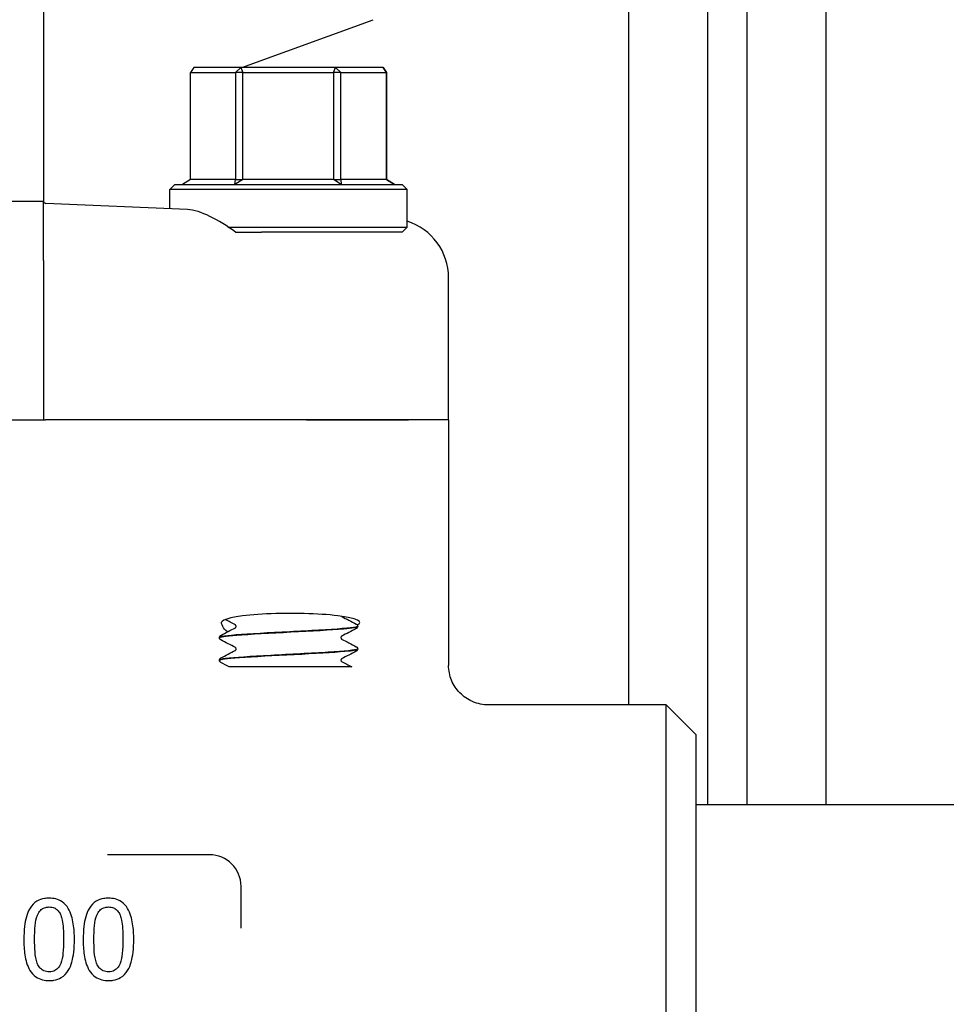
# Model space of a CAD drawing. Header units: inches. Extents: x 24 to 1128, y -74 to 748.
# Tile 433 of 557: x 972.53 to 975.46, y 274.64 to 277.76. Entities that reach past the tile are written whole.
import ezdxf

# ---------------------------------------------------------------- set-up
doc = ezdxf.new("R2010")
doc.units = ezdxf.units.IN
doc.header["$LTSCALE"] = 32
doc.header["$MEASUREMENT"] = 0
doc.layers.add('Visible (ANSI)', color=7, linetype='Continuous', lineweight=30)

msp = doc.modelspace()

# ---------------------------------------------------------------- linework, layer by layer
at = {"layer": 'Visible (ANSI)'}
for p, q in [((975.08354, 275.27516), (975.08354, 282.96141)), ((974.83354, 275.27516), (974.83354, 280.73468)), ((974.70854, 280.60158), (974.70854, 275.27516)), ((974.45854, 280.56801), (974.45854, 275.59141)), ((972.60854, 277.86012), (972.60854, 277.4329)), ((973.23546, 277.60641), (973.65122, 277.75774)), ((973.08404, 277.60641), (973.07374, 277.59079)), ((973.07374, 277.25204), (973.07374, 277.59079)), ((973.07374, 277.59079), (973.21562, 277.59079)), ((973.23247, 277.60641), (973.08404, 277.60641)), ((973.21562, 277.59079), (973.23247, 277.60641)), ((973.23899, 277.59079), (973.21562, 277.59079)), ((973.21562, 277.59079), (973.21562, 277.25204)), ((973.23247, 277.60641), (973.23899, 277.59079)), ((973.53196, 277.60641), (973.23247, 277.60641)), ((973.23899, 277.25204), (973.23899, 277.59079)), ((973.23899, 277.59079), (973.52528, 277.59079)), ((973.52528, 277.59079), (973.53196, 277.60641)), ((973.54879, 277.59079), (973.52528, 277.59079)), ((973.52528, 277.59079), (973.52528, 277.25204)), ((973.53196, 277.60641), (973.54879, 277.59079)), ((973.68303, 277.60641), (973.53196, 277.60641)), ((973.54879, 277.25204), (973.54879, 277.59079)), ((973.54879, 277.59079), (973.6932, 277.59079)), ((973.6932, 277.59079), (973.68303, 277.60641)), ((973.68303, 277.60641), (973.69333, 277.59079)), ((973.69333, 277.59079), (973.6932, 277.59079)), ((973.6932, 277.59079), (973.6932, 277.25204)), ((973.69333, 277.25204), (973.69333, 277.59079)), ((972.60854, 277.4329), (972.60854, 277.18752)), ((973.07374, 277.25204), (973.04796, 277.23641)), ((973.21562, 277.25204), (973.07374, 277.25204)), ((973.21427, 277.23641), (973.21562, 277.25204)), ((973.23899, 277.25204), (973.21427, 277.23641)), ((973.21562, 277.25204), (973.23899, 277.25204)), ((973.52528, 277.25204), (973.23899, 277.25204)), ((973.54985, 277.23641), (973.52528, 277.25204)), ((973.52528, 277.25204), (973.54879, 277.25204)), ((973.54879, 277.25204), (973.54985, 277.23641)), ((973.6932, 277.25204), (973.54879, 277.25204)), ((973.6932, 277.25204), (973.69333, 277.25204)), ((973.71912, 277.23641), (973.6932, 277.25204)), ((973.69333, 277.25204), (973.71912, 277.23641)), ((973.02416, 277.23641), (973.00854, 277.22079)), ((973.75854, 277.22079), (973.00854, 277.22079)), ((973.00854, 277.15991), (973.00854, 277.22079)), ((973.02416, 277.23641), (973.74291, 277.23641)), ((973.74291, 277.23641), (973.75854, 277.22079)), ((973.75854, 277.10204), (973.75854, 277.22079)), ((972.60864, 277.18266), (972.35843, 277.18266)), ((972.60854, 276.99606), (972.60854, 277.18211)), ((972.60882, 277.18266), (972.60864, 277.18266)), ((973.0642, 277.1575), (972.61601, 277.17692)), ((973.19322, 277.10204), (973.75854, 277.10204)), ((973.21568, 277.08641), (973.29772, 277.08641)), ((973.74291, 277.08641), (973.29772, 277.08641)), ((973.74291, 277.08641), (973.75854, 277.10204)), ((972.60854, 276.99606), (972.60854, 276.49266)), ((973.88979, 276.49266), (973.88979, 276.9421)), ((972.35854, 276.49266), (972.60854, 276.49266)), ((972.60854, 276.49266), (972.61532, 276.49266)), ((973.4402, 276.49266), (972.61532, 276.49266)), ((973.4402, 276.49266), (972.61532, 276.49266)), ((973.76244, 276.49266), (973.4402, 276.49266)), ((973.4402, 276.49266), (973.76244, 276.49266)), ((973.88979, 276.49266), (973.76244, 276.49266)), ((973.88979, 276.49266), (973.76244, 276.49266)), ((973.88979, 276.49266), (973.88979, 275.71629)), ((973.60229, 275.84015), (973.60229, 275.83949)), ((973.16479, 275.8044), (973.16479, 275.80374)), ((973.60229, 275.76865), (973.60229, 275.76799)), ((973.16479, 275.7329), (973.16479, 275.73224)), ((973.26068, 275.71141), (973.19626, 275.71141)), ((973.3364, 275.71141), (973.26068, 275.71141)), ((973.42295, 275.71141), (973.3364, 275.71141)), ((973.58334, 275.71141), (973.42295, 275.71141)), ((974.57729, 275.59141), (974.01589, 275.59141)), ((974.67104, 275.49766), (974.57729, 275.59141)), ((974.57729, 273.64391), (974.57729, 275.59141)), ((974.67104, 275.49766), (974.67104, 273.73766)), ((977.23354, 275.27516), (974.67104, 275.27516)), ((973.13354, 275.11766), (972.81069, 275.11766)), ((973.23354, 274.88515), (973.23354, 275.01766))]:
    msp.add_line(p, q, dxfattribs=at)
for centre, radius, start, end in [((972.61635, 277.18473), 0.00781, 195.32369, 267.51874), ((973.13354, 275.01766), 0.1, 0, 90)]:
    msp.add_arc(centre, radius, start, end, dxfattribs=at)
for centre, major_axis, ratio, start_param, end_param in [((973.70063, 276.94225), (-0.18898, 0.00819), 0.9912393, 3.18452, 4.4442004), ((973.39072, 275.85196), (0.21875, 0), 0.1316525, 6.0040853, 9.3138876)]:
    msp.add_ellipse(centre, major_axis=major_axis, ratio=ratio, start_param=start_param, end_param=end_param, dxfattribs=at)
for points in [[(972.60854, 277.18752), (972.60854, 277.18507), (972.60861, 277.18354), (972.60874, 277.18294)], [(972.60864, 277.18266), (972.60857, 277.18266), (972.60854, 277.18248), (972.60854, 277.18211)], [(972.60874, 277.18294), (972.60878, 277.18276), (972.60882, 277.18266), (972.60882, 277.18266)], [(973.55155, 275.87108), (973.56689, 275.86303), (973.58223, 275.85499), (973.59758, 275.84696)], [(973.21552, 275.84431), (973.20482, 275.84993), (973.19411, 275.85554), (973.1834, 275.86115)], [(973.1695, 275.81121), (973.18484, 275.81924), (973.20019, 275.82728), (973.21552, 275.83533)], [(973.59758, 275.83268), (973.58223, 275.82465), (973.56689, 275.81661), (973.55155, 275.80856)], [(973.21552, 275.77281), (973.20019, 275.78086), (973.18484, 275.7889), (973.1695, 275.79693)], [(973.55155, 275.79958), (973.56689, 275.79153), (973.58223, 275.78349), (973.59758, 275.77546)], [(973.1695, 275.73971), (973.18484, 275.74774), (973.20019, 275.75578), (973.21552, 275.76383)], [(973.59758, 275.76118), (973.58223, 275.75315), (973.56689, 275.74511), (973.55155, 275.73706)], [(973.19626, 275.71141), (973.18734, 275.71609), (973.17842, 275.72076), (973.1695, 275.72543)], [(973.55155, 275.72808), (973.56215, 275.72252), (973.57274, 275.71696), (973.58334, 275.71141)]]:
    msp.add_open_spline(points, degree=3, dxfattribs=at)
for points, knots in [([(973.21568, 277.08641), (973.18994, 277.10513), (973.16174, 277.1228), (973.10901, 277.14853), (973.08445, 277.15662), (973.0642, 277.1575)], [0.44734115, 0.44734115, 0.44734115, 0.44734115, 0.70623872, 0.70623872, 0.9622765, 0.9622765, 0.9622765, 0.9622765]), ([(973.55094, 275.87157), (973.55112, 275.87139), (973.55127, 275.87127), (973.5515, 275.8711), (973.55156, 275.87107), (973.55156, 275.87107)], [0.031449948, 0.031449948, 0.031449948, 0.031449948, 0.041633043, 0.041633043, 0.054614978, 0.054614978, 0.054614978, 0.054614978]), ([(973.1649, 275.80371), (973.16506, 275.80646), (973.18449, 275.80921), (973.21943, 275.81196), (973.26201, 275.81531), (973.32678, 275.81866), (973.39114, 275.82201), (973.45547, 275.82535), (973.51813, 275.8287), (973.55725, 275.83205), (973.5862, 275.83453), (973.60185, 275.83701), (973.60209, 275.83949)], [8.1371759, 8.1371759, 8.1371759, 8.1371759, 8.8619138, 8.8619138, 8.8619138, 9.7450261, 9.7450261, 9.7450261, 10.627867, 10.627867, 10.627867, 11.2810852, 11.2810852, 11.2810852, 11.2810852]), ([(973.60208, 275.84018), (973.6022, 275.83926), (973.60022, 275.83834), (973.59603, 275.83742), (973.58084, 275.8341), (973.53697, 275.83077), (973.47953, 275.82745), (973.42219, 275.82413), (973.35242, 275.82081), (973.29418, 275.81749), (973.23604, 275.81418), (973.19047, 275.81086), (973.17309, 275.80755), (973.16759, 275.8065), (973.16494, 275.80545), (973.16503, 275.8044)], [-17.5665871, -17.5665871, -17.5665871, -17.5665871, -17.3244424, -17.3244424, -17.3244424, -16.4477493, -16.4477493, -16.4477493, -15.5726718, -15.5726718, -15.5726718, -14.6990684, -14.6990684, -14.6990684, -14.4226778, -14.4226778, -14.4226778, -14.4226778]), ([(973.19043, 275.82217), (973.18364, 275.82796), (973.17866, 275.83418), (973.17178, 275.8465), (973.17089, 275.85229), (973.17331, 275.85515)], [0.70379768, 0.70379768, 0.70379768, 0.70379768, 0.82602783, 0.82602783, 0.97703961, 0.97703961, 0.97703961, 0.97703961]), ([(973.21774, 275.83982), (973.21774, 275.8412), (973.21718, 275.8425), (973.21624, 275.84378), (973.21589, 275.84405), (973.21558, 275.84428), (973.21552, 275.84432), (973.21552, 275.84432)], [0, 0, 0, 0, 0.022828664, 0.022828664, 0.041633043, 0.041633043, 0.054614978, 0.054614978, 0.054614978, 0.054614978]), ([(973.21552, 275.83532), (973.21552, 275.83532), (973.21576, 275.83542), (973.21651, 275.83621), (973.21688, 275.83667), (973.21751, 275.838), (973.21774, 275.8389), (973.21774, 275.83982)], [0.002645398, 0.002645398, 0.002645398, 0.002645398, 0.027589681, 0.027589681, 0.042171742, 0.042171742, 0.057287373, 0.057287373, 0.057287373, 0.057287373]), ([(973.59758, 275.84696), (973.59836, 275.84655), (973.59921, 275.84605), (973.60061, 275.8446), (973.6011, 275.84397), (973.60193, 275.84231), (973.60224, 275.84126), (973.60229, 275.84018)], [0, 0, 0, 0, 0.028459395, 0.028459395, 0.043235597, 0.043235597, 0.058545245, 0.058545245, 0.058545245, 0.058545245]), ([(973.60229, 275.83946), (973.60222, 275.838), (973.60168, 275.83663), (973.60043, 275.83476), (973.59977, 275.83415), (973.59861, 275.83325), (973.59808, 275.83294), (973.59758, 275.83268)], [0, 0, 0, 0, 0.020588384, 0.020588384, 0.04017257, 0.04017257, 0.058516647, 0.058516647, 0.058516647, 0.058516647]), ([(973.16479, 275.80443), (973.16485, 275.80589), (973.1654, 275.80726), (973.16664, 275.80913), (973.16731, 275.80974), (973.16847, 275.81064), (973.16899, 275.81095), (973.1695, 275.81121)], [0, 0, 0, 0, 0.020588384, 0.020588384, 0.04017257, 0.04017257, 0.058516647, 0.058516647, 0.058516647, 0.058516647]), ([(973.55156, 275.80857), (973.55156, 275.80857), (973.55132, 275.80847), (973.55056, 275.80768), (973.5502, 275.80722), (973.54957, 275.80589), (973.54933, 275.80499), (973.54933, 275.80407)], [0.002645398, 0.002645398, 0.002645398, 0.002645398, 0.027589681, 0.027589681, 0.042171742, 0.042171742, 0.057287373, 0.057287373, 0.057287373, 0.057287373]), ([(973.1695, 275.79693), (973.16871, 275.79734), (973.16787, 275.79784), (973.16647, 275.79928), (973.16597, 275.79992), (973.16514, 275.80158), (973.16484, 275.80263), (973.16479, 275.80371)], [0, 0, 0, 0, 0.028459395, 0.028459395, 0.043235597, 0.043235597, 0.058545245, 0.058545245, 0.058545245, 0.058545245]), ([(973.54933, 275.80407), (973.54933, 275.80268), (973.5499, 275.80139), (973.55083, 275.80011), (973.55119, 275.79983), (973.5515, 275.7996), (973.55156, 275.79957), (973.55156, 275.79957)], [0, 0, 0, 0, 0.022828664, 0.022828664, 0.041633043, 0.041633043, 0.054614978, 0.054614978, 0.054614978, 0.054614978]), ([(973.16483, 275.73221), (973.16491, 275.73519), (973.18811, 275.73817), (973.22852, 275.74115), (973.27332, 275.74445), (973.33844, 275.74775), (973.40172, 275.75106), (973.465, 275.75436), (973.52525, 275.75766), (973.56198, 275.76097), (973.58799, 275.76331), (973.60178, 275.76565), (973.602, 275.76799)], [1.8539906, 1.8539906, 1.8539906, 1.8539906, 2.6394946, 2.6394946, 2.6394946, 3.5103246, 3.5103246, 3.5103246, 4.381086, 4.381086, 4.381086, 4.9978999, 4.9978999, 4.9978999, 4.9978999]), ([(973.60225, 275.76868), (973.60229, 275.76835), (973.60204, 275.76802), (973.6015, 275.76769), (973.5961, 275.76437), (973.56132, 275.76105), (973.5091, 275.75774), (973.45705, 275.75443), (973.38863, 275.75112), (973.32721, 275.74781), (973.26519, 275.74448), (973.21147, 275.74114), (973.18471, 275.7378), (973.17163, 275.73617), (973.16511, 275.73453), (973.16512, 275.7329)], [-11.2834018, -11.2834018, -11.2834018, -11.2834018, -11.1962178, -11.1962178, -11.1962178, -10.321672, -10.321672, -10.321672, -9.4498406, -9.4498406, -9.4498406, -8.569564, -8.569564, -8.569564, -8.1394925, -8.1394925, -8.1394925, -8.1394925]), ([(973.21774, 275.76832), (973.21774, 275.7697), (973.21718, 275.771), (973.21624, 275.77228), (973.21589, 275.77255), (973.21558, 275.77278), (973.21552, 275.77282), (973.21552, 275.77282)], [0, 0, 0, 0, 0.022828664, 0.022828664, 0.041633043, 0.041633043, 0.054614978, 0.054614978, 0.054614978, 0.054614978]), ([(973.21552, 275.76382), (973.21552, 275.76382), (973.21576, 275.76392), (973.21651, 275.76471), (973.21688, 275.76517), (973.21751, 275.7665), (973.21774, 275.7674), (973.21774, 275.76832)], [0.002645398, 0.002645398, 0.002645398, 0.002645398, 0.027589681, 0.027589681, 0.042171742, 0.042171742, 0.057287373, 0.057287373, 0.057287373, 0.057287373]), ([(973.59758, 275.77546), (973.59836, 275.77505), (973.59921, 275.77455), (973.60061, 275.7731), (973.6011, 275.77247), (973.60193, 275.77081), (973.60224, 275.76976), (973.60229, 275.76868)], [0, 0, 0, 0, 0.028459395, 0.028459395, 0.043235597, 0.043235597, 0.058545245, 0.058545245, 0.058545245, 0.058545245]), ([(973.60229, 275.76796), (973.60222, 275.7665), (973.60168, 275.76513), (973.60043, 275.76326), (973.59977, 275.76265), (973.59861, 275.76175), (973.59808, 275.76144), (973.59758, 275.76118)], [0, 0, 0, 0, 0.020588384, 0.020588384, 0.04017257, 0.04017257, 0.058516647, 0.058516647, 0.058516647, 0.058516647]), ([(973.16479, 275.73293), (973.16485, 275.73439), (973.1654, 275.73576), (973.16664, 275.73763), (973.16731, 275.73824), (973.16847, 275.73914), (973.16899, 275.73945), (973.1695, 275.73971)], [0, 0, 0, 0, 0.020588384, 0.020588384, 0.04017257, 0.04017257, 0.058516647, 0.058516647, 0.058516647, 0.058516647]), ([(973.1695, 275.72543), (973.16871, 275.72584), (973.16787, 275.72634), (973.16647, 275.72778), (973.16597, 275.72842), (973.16514, 275.73008), (973.16484, 275.73113), (973.16479, 275.73221)], [0, 0, 0, 0, 0.028459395, 0.028459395, 0.043235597, 0.043235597, 0.058545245, 0.058545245, 0.058545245, 0.058545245]), ([(973.55156, 275.73707), (973.55156, 275.73707), (973.55132, 275.73697), (973.55056, 275.73618), (973.5502, 275.73572), (973.54957, 275.73439), (973.54933, 275.73349), (973.54933, 275.73257)], [0.002645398, 0.002645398, 0.002645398, 0.002645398, 0.027589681, 0.027589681, 0.042171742, 0.042171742, 0.057287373, 0.057287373, 0.057287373, 0.057287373]), ([(973.54933, 275.73257), (973.54933, 275.73118), (973.5499, 275.72989), (973.55083, 275.72861), (973.55119, 275.72833), (973.5515, 275.7281), (973.55156, 275.72807), (973.55156, 275.72807)], [0, 0, 0, 0, 0.022828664, 0.022828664, 0.041633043, 0.041633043, 0.054614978, 0.054614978, 0.054614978, 0.054614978]), ([(974.01589, 275.59141), (974.01578, 275.59141), (974.01568, 275.59141), (974.00702, 275.59144), (973.9985, 275.59232), (973.98177, 275.59577), (973.9736, 275.59833), (973.95072, 275.60814), (973.93708, 275.61743), (973.91423, 275.64062), (973.90522, 275.65425), (973.89294, 275.68417), (973.88979, 275.70015), (973.88979, 275.71629)], [-0.00080906, -0.00080906, -0.00080906, -0.00080906, 0, 0, 0.06513682, 0.06513682, 0.13017613, 0.13017613, 0.25481643, 0.25481643, 0.37825086, 0.37825086, 0.50129539, 0.50129539, 0.50129539, 0.50129539]), ([(972.62668, 274.98026), (972.62176, 274.98026), (972.61668, 274.97992), (972.60346, 274.97773), (972.59529, 274.97507), (972.57884, 274.96523), (972.57151, 274.95744), (972.56621, 274.94896), (972.56074, 274.9402), (972.55731, 274.93105), (972.55182, 274.91165), (972.55006, 274.90142), (972.54722, 274.87744), (972.54666, 274.86365), (972.54666, 274.84999)], [-0.39762782, -0.39762782, -0.39762782, -0.39762782, -0.36373585, -0.36373585, -0.30950871, -0.30950871, -0.24393732, -0.24393732, -0.24393732, -0.1766061, -0.1766061, -0.10179305, -0.10179305, 0, 0, 0, 0]), ([(972.70651, 274.85019), (972.70651, 274.86634), (972.70568, 274.88286), (972.70049, 274.91566), (972.69642, 274.93233), (972.68716, 274.94784), (972.68238, 274.95585), (972.67587, 274.96338), (972.65528, 274.97736), (972.64035, 274.98026), (972.62668, 274.98026)], [-0.3955508, -0.3955508, -0.3955508, -0.3955508, -0.2754195, -0.2754195, -0.15529321, -0.15529321, -0.15529321, -0.09373364, -0.09373364, 0, 0, 0, 0]), ([(972.81429, 274.98026), (972.80936, 274.98026), (972.80428, 274.97992), (972.79106, 274.97773), (972.78289, 274.97507), (972.76644, 274.96523), (972.75911, 274.95744), (972.75381, 274.94896), (972.74834, 274.9402), (972.74491, 274.93105), (972.73942, 274.91165), (972.73766, 274.90142), (972.73483, 274.87744), (972.73426, 274.86365), (972.73426, 274.84999)], [-0.39762782, -0.39762782, -0.39762782, -0.39762782, -0.36373585, -0.36373585, -0.30950871, -0.30950871, -0.24393732, -0.24393732, -0.24393732, -0.1766061, -0.1766061, -0.10179305, -0.10179305, 0, 0, 0, 0]), ([(972.89411, 274.85019), (972.89411, 274.86634), (972.89328, 274.88286), (972.88809, 274.91566), (972.88402, 274.93233), (972.87476, 274.94784), (972.86998, 274.95585), (972.86347, 274.96338), (972.84288, 274.97736), (972.82795, 274.98026), (972.81429, 274.98026)], [-0.3955508, -0.3955508, -0.3955508, -0.3955508, -0.2754195, -0.2754195, -0.15529321, -0.15529321, -0.15529321, -0.09373364, -0.09373364, 0, 0, 0, 0]), ([(972.58941, 274.92616), (972.59011, 274.92791), (972.59087, 274.92961), (972.59434, 274.93641), (972.59768, 274.94092), (972.60581, 274.94784), (972.61053, 274.95013), (972.61934, 274.95214), (972.62298, 274.9525), (972.62668, 274.9525)], [-0.15519829, -0.15519829, -0.15519829, -0.15519829, -0.13862551, -0.13862551, -0.08628485, -0.08628485, -0.03318648, -0.03318648, 0, 0, 0, 0]), ([(972.62668, 274.9525), (972.62951, 274.9525), (972.6323, 274.9523), (972.63771, 274.95139), (972.64032, 274.95067), (972.64655, 274.94815), (972.64994, 274.94588), (972.65619, 274.93977), (972.65894, 274.93585), (972.66196, 274.92988), (972.66269, 274.92824), (972.66335, 274.92657)], [-0.15345791, -0.15345791, -0.15345791, -0.15345791, -0.12815919, -0.12815919, -0.10190337, -0.10190337, -0.06065975, -0.06065975, -0.01592257, -0.01592257, 0, 0, 0, 0]), ([(972.77701, 274.92616), (972.77771, 274.92791), (972.77847, 274.92961), (972.78194, 274.93641), (972.78528, 274.94092), (972.79341, 274.94784), (972.79813, 274.95013), (972.80694, 274.95214), (972.81058, 274.9525), (972.81429, 274.9525)], [-0.15519829, -0.15519829, -0.15519829, -0.15519829, -0.13862551, -0.13862551, -0.08628485, -0.08628485, -0.03318648, -0.03318648, 0, 0, 0, 0]), ([(972.81429, 274.9525), (972.81711, 274.9525), (972.8199, 274.9523), (972.82531, 274.95139), (972.82792, 274.95067), (972.83415, 274.94815), (972.83754, 274.94588), (972.8438, 274.93977), (972.84655, 274.93585), (972.84956, 274.92988), (972.85029, 274.92824), (972.85096, 274.92657)], [-0.15345791, -0.15345791, -0.15345791, -0.15345791, -0.12815919, -0.12815919, -0.10190337, -0.10190337, -0.06065975, -0.06065975, -0.01592257, -0.01592257, 0, 0, 0, 0]), ([(972.5807, 274.84999), (972.5807, 274.86475), (972.58116, 274.87948), (972.58252, 274.89395), (972.58358, 274.90527), (972.58557, 274.9165), (972.58941, 274.92616)], [-0.20539702, -0.20539702, -0.20539702, -0.20539702, -0.0911634, -0.0911634, -0.0911634, 0, 0, 0, 0]), ([(972.66335, 274.92657), (972.66526, 274.92177), (972.66673, 274.91662), (972.66971, 274.90274), (972.67069, 274.89378), (972.67218, 274.87329), (972.67247, 274.86175), (972.67247, 274.85019)], [-0.20607527, -0.20607527, -0.20607527, -0.20607527, -0.16123509, -0.16123509, -0.08949082, -0.08949082, 0, 0, 0, 0]), ([(972.7683, 274.84999), (972.7683, 274.86475), (972.76876, 274.87948), (972.77012, 274.89395), (972.77118, 274.90527), (972.77318, 274.9165), (972.77701, 274.92616)], [-0.20539702, -0.20539702, -0.20539702, -0.20539702, -0.0911634, -0.0911634, -0.0911634, 0, 0, 0, 0]), ([(972.85096, 274.92657), (972.85286, 274.92177), (972.85433, 274.91662), (972.85731, 274.90274), (972.85829, 274.89378), (972.85978, 274.87329), (972.86007, 274.86175), (972.86007, 274.85019)], [-0.20607527, -0.20607527, -0.20607527, -0.20607527, -0.16123509, -0.16123509, -0.08949082, -0.08949082, 0, 0, 0, 0]), ([(972.54666, 274.84999), (972.54666, 274.8338), (972.54747, 274.81725), (972.55262, 274.78436), (972.55662, 274.76762), (972.56601, 274.75203), (972.57069, 274.74427), (972.57701, 274.73699), (972.59752, 274.72287), (972.61276, 274.71992), (972.62668, 274.71992)], [-0.39636224, -0.39636224, -0.39636224, -0.39636224, -0.27588328, -0.27588328, -0.15540931, -0.15540931, -0.15540931, -0.09572801, -0.09572801, 0, 0, 0, 0]), ([(972.5892, 274.77462), (972.58494, 274.78579), (972.58288, 274.79796), (972.58095, 274.82367), (972.5807, 274.83683), (972.5807, 274.84999)], [-0.2030371, -0.2030371, -0.2030371, -0.2030371, -0.10151855, -0.10151855, 0, 0, 0, 0]), ([(972.62668, 274.71992), (972.63156, 274.71992), (972.63659, 274.72026), (972.64967, 274.72244), (972.65776, 274.72508), (972.67425, 274.73493), (972.68163, 274.74284), (972.68696, 274.75143), (972.69235, 274.76011), (972.69577, 274.76919), (972.70133, 274.78867), (972.70313, 274.79905), (972.70595, 274.82303), (972.70651, 274.83667), (972.70651, 274.85019)], [-0.3969343, -0.3969343, -0.3969343, -0.3969343, -0.36344063, -0.36344063, -0.30985076, -0.30985076, -0.24348635, -0.24348635, -0.24348635, -0.17661505, -0.17661505, -0.10067261, -0.10067261, 0, 0, 0, 0]), ([(972.67247, 274.85019), (972.67247, 274.83512), (972.672, 274.82007), (972.67044, 274.80542), (972.66927, 274.79439), (972.66726, 274.78344), (972.66356, 274.77402)], [-0.20539024, -0.20539024, -0.20539024, -0.20539024, -0.08874744, -0.08874744, -0.08874744, 0, 0, 0, 0]), ([(972.73426, 274.84999), (972.73426, 274.8338), (972.73507, 274.81725), (972.74022, 274.78436), (972.74422, 274.76762), (972.75361, 274.75203), (972.75829, 274.74427), (972.76461, 274.73699), (972.78512, 274.72287), (972.80036, 274.71992), (972.81429, 274.71992)], [-0.39636224, -0.39636224, -0.39636224, -0.39636224, -0.27588328, -0.27588328, -0.15540931, -0.15540931, -0.15540931, -0.09572801, -0.09572801, 0, 0, 0, 0]), ([(972.77681, 274.77462), (972.77254, 274.78579), (972.77048, 274.79796), (972.76856, 274.82367), (972.7683, 274.83683), (972.7683, 274.84999)], [-0.2030371, -0.2030371, -0.2030371, -0.2030371, -0.10151855, -0.10151855, 0, 0, 0, 0]), ([(972.81429, 274.71992), (972.81916, 274.71992), (972.82419, 274.72026), (972.83728, 274.72244), (972.84536, 274.72508), (972.86185, 274.73493), (972.86923, 274.74284), (972.87456, 274.75143), (972.87995, 274.76011), (972.88337, 274.76919), (972.88893, 274.78867), (972.89073, 274.79905), (972.89355, 274.82303), (972.89411, 274.83667), (972.89411, 274.85019)], [-0.3969343, -0.3969343, -0.3969343, -0.3969343, -0.36344063, -0.36344063, -0.30985076, -0.30985076, -0.24348635, -0.24348635, -0.24348635, -0.17661505, -0.17661505, -0.10067261, -0.10067261, 0, 0, 0, 0]), ([(972.86007, 274.85019), (972.86007, 274.83512), (972.85961, 274.82007), (972.85805, 274.80542), (972.85687, 274.79439), (972.85487, 274.78344), (972.85116, 274.77402)], [-0.20539024, -0.20539024, -0.20539024, -0.20539024, -0.08874744, -0.08874744, -0.08874744, 0, 0, 0, 0]), ([(972.62668, 274.74768), (972.62381, 274.74768), (972.62097, 274.74789), (972.61537, 274.74882), (972.61263, 274.74958), (972.60618, 274.75224), (972.60271, 274.75463), (972.59633, 274.76102), (972.59355, 274.76508), (972.59058, 274.77119), (972.58986, 274.77288), (972.5892, 274.77462)], [-0.1574704, -0.1574704, -0.1574704, -0.1574704, -0.13181294, -0.13181294, -0.10432668, -0.10432668, -0.0618117, -0.0618117, -0.01648612, -0.01648612, 0, 0, 0, 0]), ([(972.66356, 274.77402), (972.6629, 274.77232), (972.66219, 274.77066), (972.65881, 274.76381), (972.65545, 274.75921), (972.64731, 274.75232), (972.64262, 274.75004), (972.63392, 274.74803), (972.63034, 274.74768), (972.62668, 274.74768)], [-0.15478626, -0.15478626, -0.15478626, -0.15478626, -0.13870733, -0.13870733, -0.08539549, -0.08539549, -0.03284442, -0.03284442, 0, 0, 0, 0]), ([(972.81429, 274.74768), (972.81141, 274.74768), (972.80857, 274.74789), (972.80297, 274.74882), (972.80023, 274.74958), (972.79378, 274.75224), (972.79031, 274.75463), (972.78393, 274.76102), (972.78115, 274.76508), (972.77818, 274.77119), (972.77746, 274.77288), (972.77681, 274.77462)], [-0.1574704, -0.1574704, -0.1574704, -0.1574704, -0.13181294, -0.13181294, -0.10432668, -0.10432668, -0.0618117, -0.0618117, -0.01648612, -0.01648612, 0, 0, 0, 0]), ([(972.85116, 274.77402), (972.8505, 274.77232), (972.84979, 274.77066), (972.84641, 274.76381), (972.84305, 274.75921), (972.83492, 274.75232), (972.83022, 274.75004), (972.82152, 274.74803), (972.81794, 274.74768), (972.81429, 274.74768)], [-0.15478626, -0.15478626, -0.15478626, -0.15478626, -0.13870733, -0.13870733, -0.08539549, -0.08539549, -0.03284442, -0.03284442, 0, 0, 0, 0])]:
    msp.add_open_spline(points, degree=3, knots=knots, dxfattribs=at)

doc.saveas('drawing.dxf')
